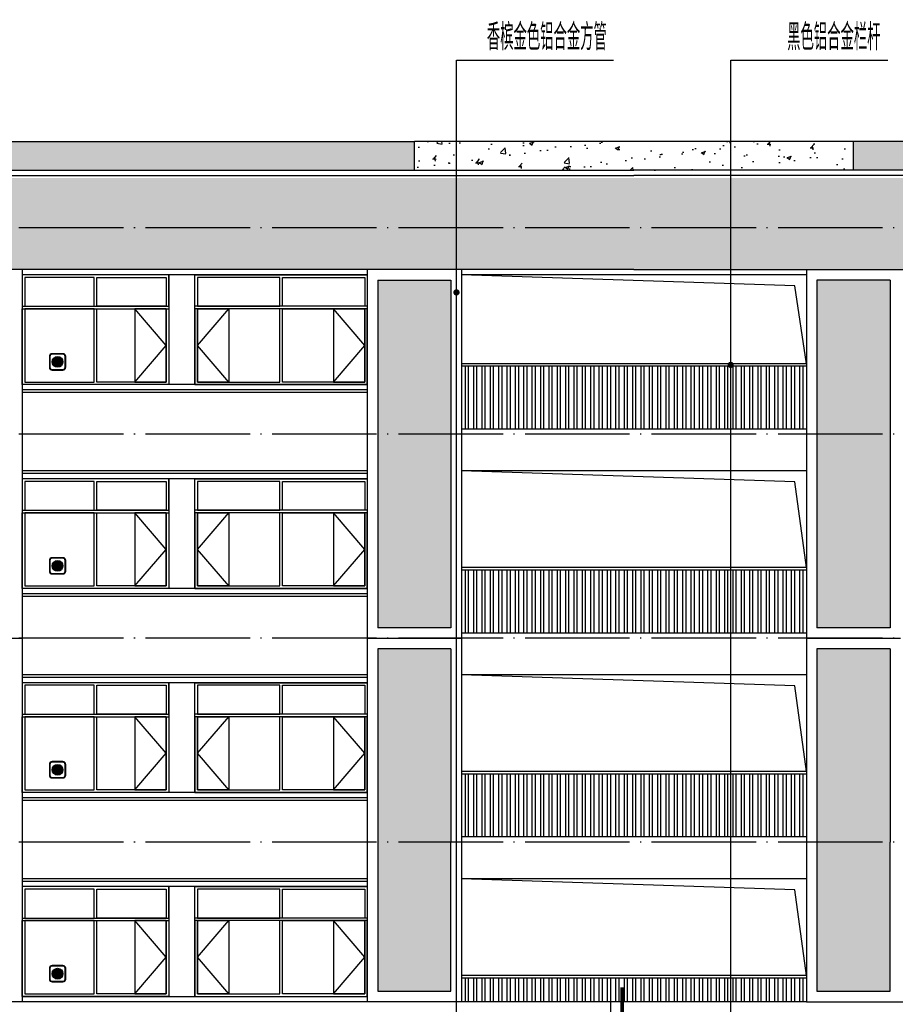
# Model space of a CAD drawing. Extents: x 1779708 to 7299578, y -1121471 to 88434.
# Tile 622 of 656: x 5690896 to 5707646, y -940782 to -921954. Entities that reach past the tile are written whole.
import ezdxf

# ---------------------------------------------------------------- set-up
doc = ezdxf.new("R2010")
doc.units = 0
doc.header["$LTSCALE"] = 1000
doc.header["$MEASUREMENT"] = 0
doc.linetypes.add('DOTE', pattern=[2.42, 2, -0.2, 0.02, -0.2])
doc.layers.get('0').update_dxf_attribs({"linetype": 'CONTINUOUS'})
for name, color, linetype in [('DIM_IDEN', 3, 'CONTINUOUS'), ('DIM_LEAD', 3, 'CONTINUOUS'), ('DOTE', 1, 'DOTE'), ('PUB_TEXT', 7, 'CONTINUOUS'), ('WINDOW', 2, 'CONTINUOUS'), ('建筑', 31, 'CONTINUOUS'), ('栏杆', 6, 'CONTINUOUS'), ('立面中线', 140, 'CONTINUOUS'), ('立面填充图例白', 7, 'CONTINUOUS'), ('立面粗线', 30, 'CONTINUOUS'), ('立面细线', 114, 'CONTINUOUS')]:
    doc.layers.add(name, color=color, linetype=linetype)
doc.styles.add('_TCH_DIM', font='SIMPLEX.shx', dxfattribs={"width": 0.7, "bigfont": 'GBCBIG.shx'})
pattern_1 = [(50, (534398.56, -3328.6), (819.83101, -71.725885), [85.725, -942.975]), (355, (534398.6, -3328.6), (-158.59272, 859.75489), [68.58, -754.38]), (100.451, (534466.9, -3334.6), (661.24126, 788.0251), [72.855, -801.405]), (46.1842, (534398.6, -3100), (1219.85568, -189.19048), [128.5875, -1414.4625]), (96.6356, (534500.2, -3115.8), (1068.31906, 1113.415), [109.2825, -1202.1075]), (351.184, (534398.6, -3100), (1068.32073, 1113.41303), [102.87, -1131.57]), (21, (534512.86, -3157.15), (682.26696, -460.19483), [85.725, -942.975]), (326, (534512.9, -3157.15), (278.10913, 828.84585), [68.58, -754.38]), (71.4514, (534569.7, -3195.5), (960.37421, 368.65286), [72.855, -801.405]), (37.5, (534398.56, -3328.6), (13.898715, 380.497675), [0, -745.236, 0, -765.81, 0, -757.2375]), (7.5, (534398.56, -3328.6), (300.68848, 450.812587), [0, -436.626, 0, -728.091, 0, -288.6075]), (327.5, (534143.67, -3328.6), (610.157678, -25.779348), [0, -285.75, 0, -891.54, 0, -1183.005]), (317.5, (534029.37, -3328.6), (666.581316, 114.41921), [0, -371.475, 0, -592.074, 0, -840.105])]

# ---------------------------------------------------------------- blocks, each defined once
blk = doc.blocks.new('b112')
at = {"layer": '建筑'}
h = blk.add_hatch(color=1, dxfattribs=at)
h.dxf.hatch_style = 1
edge = h.paths.add_edge_path()
edge.add_arc((2930760, 155416), 100, 0, 360)
for points in [[(2930660, 155266), (2930860, 155266, 0.414214), (2930910, 155316), (2930910, 155516, 0.414214), (2930860, 155566), (2930660, 155566, 0.414214), (2930610, 155516), (2930610, 155316, 0.414214)], [(2930660, 155276), (2930860, 155276, 0.414214), (2930900, 155316), (2930900, 155516, 0.414214), (2930860, 155556), (2930660, 155556, 0.414214), (2930620, 155516), (2930620, 155316, 0.414214)]]:
    blk.add_lwpolyline(points, format="xyb", close=True, dxfattribs=at)
at = {"layer": '建筑', "color": 1}
blk.add_circle((2930760, 155416), 100, dxfattribs=at)

msp = doc.modelspace()

# ---------------------------------------------------------------- hatches: boundary and pattern name
at = {"layer": '立面填充图例白'}
h = msp.add_hatch(dxfattribs=at)
h.set_pattern_fill('AR-CONC', color=0, scale=450, style=0)
h.set_pattern_definition(pattern_1)
h.paths.add_polyline_path([(5698446.1, -924281.9), (5665546.1, -924281.9), (5665546.1, -924831.9), (5698446.1, -924831.9)])
h = msp.add_hatch(dxfattribs=at)
h.set_pattern_fill('AR-CONC', color=0, scale=450, style=0)
h.set_pattern_definition(pattern_1)
h.paths.add_polyline_path([(5739746.1, -924281.9), (5706846.1, -924281.9), (5706846.1, -924831.9), (5739746.1, -924831.9)])
h = msp.add_hatch(dxfattribs=at)
h.set_pattern_fill('AR-CONC', color=0, scale=450, style=0)
h.set_pattern_definition([(50, (0, -3328.6), (819.83101, -71.725885), [85.725, -942.975]), (355, (0, -3328.6), (-158.59272, 859.75489), [68.58, -754.38]), (100.451, (68.3, -3334.6), (661.24126, 788.0251), [72.855, -801.405]), (46.1842, (0, -3100), (1219.85568, -189.19048), [128.5875, -1414.4625]), (96.6356, (101.7, -3115.8), (1068.31906, 1113.415), [109.2825, -1202.1075]), (351.184, (0, -3100), (1068.32073, 1113.41303), [102.87, -1131.57]), (21, (114.3, -3157.15), (682.26696, -460.19483), [85.725, -942.975]), (326, (114.3, -3157.15), (278.10913, 828.84585), [68.58, -754.38]), (71.4514, (171.16, -3195.5), (960.37421, 368.65286), [72.855, -801.405]), (37.5, (0, -3328.6), (13.898715, 380.497675), [0, -745.236, 0, -765.81, 0, -757.2375]), (7.5, (0, -3328.6), (300.68848, 450.812587), [0, -436.626, 0, -728.091, 0, -288.6075]), (327.5, (-254.9, -3328.6), (610.157678, -25.779348), [0, -285.75, 0, -891.54, 0, -1183.005]), (317.5, (-369.2, -3328.6), (666.581316, 114.41921), [0, -371.475, 0, -592.074, 0, -840.105])])
h.paths.add_polyline_path([(5664846.1, -924931.9), (5664246.1, -924931.9), (5664246.1, -925931.9), (5664846.1, -925931.9)])
h.paths.add_polyline_path([(5664846.1, -925931.9), (5664246.1, -925931.9), (5664246.1, -926731.9), (5664846.1, -926731.9)])
h.paths.add_polyline_path([(5698446.1, -924981.9), (5664846.1, -924981.9), (5664846.1, -926731.9), (5698446.1, -926731.9)])
h = msp.add_hatch(dxfattribs=at)
h.set_pattern_fill('AR-CONC', color=0, scale=450, style=0)
h.set_pattern_definition(pattern_1)
h.paths.add_polyline_path([(5740446.1, -926731.9), (5740446.1, -924981.9), (5698446.1, -924981.9), (5698446.1, -926731.9)])
at = {"layer": '立面细线'}
h = msp.add_hatch(dxfattribs=at)
h.set_pattern_fill('AR-CONC', color=256, scale=450, style=0)
h.set_pattern_definition(pattern_1)
h.paths.add_polyline_path([(5706846.1, -924281.9), (5698446.1, -924281.9), (5698446.1, -924831.9), (5702646.1, -924831.9), (5706846.1, -924831.9)])
h = msp.add_hatch(dxfattribs=at)
h.set_pattern_fill('圆形花纹', color=256, scale=100, style=0)
h.set_pattern_definition([(7e-15, (346478.07, -3253.6), (300, 150), [12, -288]), (90, (346409.07, -3184.6), (-150, 300), [12, -288]), (45, (346427.07, -3130.6), (2e-14, 299.9999995), [12.727922, -411.53614]), (45, (346532.07, -3235.6), (2e-14, 299.9999995), [12.727922, -411.53614]), (135, (346436.07, -3235.6), (-299.9999995, 2e-14), [12.727922, -411.53614]), (135, (346541.07, -3130.6), (-299.9999995, 2e-14), [12.727922, -411.53614]), (36.8698977, (346436.07, -3121.6), (300, 300), [15, -1485]), (36.8698977, (346520.07, -3244.6), (300, 300), [15, -1485]), (53.1301024, (346541.07, -3226.6), (-300, -300), [15, -1485]), (53.1301024, (346418.07, -3142.6), (-300, -300), [15, -1485]), (126.8698976, (346427.07, -3226.6), (-300, 300), [15, -1485]), (126.8698976, (346550.07, -3142.6), (-300, 300), [15, -1485]), (143.1301023, (346532.07, -3121.6), (-300, 300), [15, -1485]), (143.1301023, (346448.07, -3244.6), (-300, 300), [15, -1485]), (11.3099325, (346490.07, -3253.6), (299.9999992, 4e-07), [15.297058, -1514.4087]), (11.3099325, (346463.07, -3106.6), (299.9999992, 4e-07), [15.297058, -1514.4087]), (78.6900675, (346409.07, -3172.6), (4e-07, 299.9999992), [15.297058, -1514.4087]), (78.6900675, (346556.07, -3199.6), (4e-07, 299.9999992), [15.297058, -1514.4087]), (101.3099325, (346559.07, -3172.6), (-2e-08, -299.99999724), [15.297058, -1514.4087]), (101.3099325, (346412.07, -3199.6), (-2e-08, -299.99999724), [15.297058, -1514.4087]), (168.6900675, (346478.07, -3253.6), (-299.9999992, 4e-07), [15.297058, -1514.4087]), (168.6900675, (346505.07, -3106.6), (-299.9999992, 4e-07), [15.297058, -1514.4087]), (21.8014095, (346448.07, -3112.6), (599.9999998, 299.99999935), [16.155494, -1599.3939]), (21.8014095, (346505.07, -3250.6), (599.9999998, 299.99999935), [16.155494, -1599.3939]), (68.1985905, (346412.07, -3157.6), (-299.99999675, -599.9999933), [16.155494, -1599.3939]), (68.1985905, (346550.07, -3214.6), (-299.99999675, -599.9999933), [16.155494, -1599.3939]), (111.8014095, (346418.07, -3214.6), (-299.99999935, 599.9999998), [16.155494, -1599.3939]), (111.8014095, (346556.07, -3157.6), (-299.99999935, 599.9999998), [16.155494, -1599.3939]), (158.1985905, (346463.07, -3250.6), (-600.00000017, 299.9999984), [16.155494, -1599.3939]), (158.1985905, (346520.07, -3112.6), (-600.00000017, 299.9999984), [16.155494, -1599.3939])])
h.paths.add_polyline_path([(5697746.1, -933581.9), (5699146.1, -933581.9), (5699146.1, -926931.9), (5697746.1, -926931.9)])
h.paths.add_polyline_path([(5697746.1, -940529.7), (5699146.1, -940529.7), (5699146.1, -933984.1), (5697746.1, -933984.1)])
h = msp.add_hatch(dxfattribs=at)
h.set_pattern_fill('圆形花纹', color=256, scale=100, style=0)
h.set_pattern_definition([(7e-15, (354878.07, -3253.6), (300, 150), [12, -288]), (90, (354809.07, -3184.6), (-150, 300), [12, -288]), (45, (354827.07, -3130.6), (2e-14, 299.9999995), [12.727922, -411.53614]), (45, (354932.07, -3235.6), (2e-14, 299.9999995), [12.727922, -411.53614]), (135, (354836.07, -3235.6), (-299.9999995, 2e-14), [12.727922, -411.53614]), (135, (354941.07, -3130.6), (-299.9999995, 2e-14), [12.727922, -411.53614]), (36.8698977, (354836.07, -3121.6), (300, 300), [15, -1485]), (36.8698977, (354920.07, -3244.6), (300, 300), [15, -1485]), (53.1301024, (354941.07, -3226.6), (-300, -300), [15, -1485]), (53.1301024, (354818.07, -3142.6), (-300, -300), [15, -1485]), (126.8698976, (354827.07, -3226.6), (-300, 300), [15, -1485]), (126.8698976, (354950.07, -3142.6), (-300, 300), [15, -1485]), (143.1301023, (354932.07, -3121.6), (-300, 300), [15, -1485]), (143.1301023, (354848.07, -3244.6), (-300, 300), [15, -1485]), (11.3099325, (354890.07, -3253.6), (299.9999992, 4e-07), [15.297058, -1514.4087]), (11.3099325, (354863.07, -3106.6), (299.9999992, 4e-07), [15.297058, -1514.4087]), (78.6900675, (354809.07, -3172.6), (4e-07, 299.9999992), [15.297058, -1514.4087]), (78.6900675, (354956.07, -3199.6), (4e-07, 299.9999992), [15.297058, -1514.4087]), (101.3099325, (354959.07, -3172.6), (-2e-08, -299.99999724), [15.297058, -1514.4087]), (101.3099325, (354812.07, -3199.6), (-2e-08, -299.99999724), [15.297058, -1514.4087]), (168.6900675, (354878.07, -3253.6), (-299.9999992, 4e-07), [15.297058, -1514.4087]), (168.6900675, (354905.07, -3106.6), (-299.9999992, 4e-07), [15.297058, -1514.4087]), (21.8014095, (354848.07, -3112.6), (599.9999998, 299.99999935), [16.155494, -1599.3939]), (21.8014095, (354905.07, -3250.6), (599.9999998, 299.99999935), [16.155494, -1599.3939]), (68.1985905, (354812.07, -3157.6), (-299.99999675, -599.9999933), [16.155494, -1599.3939]), (68.1985905, (354950.07, -3214.6), (-299.99999675, -599.9999933), [16.155494, -1599.3939]), (111.8014095, (354818.07, -3214.6), (-299.99999935, 599.9999998), [16.155494, -1599.3939]), (111.8014095, (354956.07, -3157.6), (-299.99999935, 599.9999998), [16.155494, -1599.3939]), (158.1985905, (354863.07, -3250.6), (-600.00000017, 299.9999984), [16.155494, -1599.3939]), (158.1985905, (354920.07, -3112.6), (-600.00000017, 299.9999984), [16.155494, -1599.3939])])
h.paths.add_polyline_path([(5706146.1, -933581.9), (5707546.1, -933581.9), (5707546.1, -926931.9), (5706146.1, -926931.9)])
h.paths.add_polyline_path([(5706146.1, -940529.7), (5707546.1, -940529.7), (5707546.1, -933984.1), (5706146.1, -933984.1)])

# ---------------------------------------------------------------- linework, layer by layer
at = {"layer": 'DIM_IDEN'}
msp.add_line((5702196.1, -940455.5), (5702196.1, -952042.6), dxfattribs=at)
at = {"layer": 'DIM_IDEN', "const_width": 75}
msp.add_lwpolyline([(5702421.1, -940455.5), (5702421.1, -941205.5)], dxfattribs=at)
at = {"layer": 'DIM_LEAD'}
for p, q in [((5699251.3, -927168.3), (5699251.3, -922728.4)), ((5699251.3, -947830.2), (5699251.3, -922728.4)), ((5699251.3, -922728.4), (5702257, -922728.4)), ((5704496.6, -928554.5), (5704496.6, -922728.4)), ((5704496.6, -944159.4), (5704496.6, -922728.4)), ((5704496.6, -922728.4), (5707502.3, -922728.4))]:
    msp.add_line(p, q, dxfattribs=at)
at = {"layer": 'DIM_LEAD', "const_width": 60}
for points in [[(5699251.3, -927198.3, 1), (5699251.3, -927138.3, 1)], [(5704496.6, -928584.5, 1), (5704496.6, -928524.5, 1)]]:
    msp.add_lwpolyline(points, format="xyb", close=True, dxfattribs=at)
at = {"layer": 'DOTE'}
for p, q in [((5748542.7, -925931.9), (5658900.9, -925931.9)), ((5748542.7, -929881.9), (5658900.9, -929881.9)), ((5748542.7, -933781.9), (5658900.9, -933781.9)), ((5748542.7, -937681.9), (5658900.9, -937681.9))]:
    msp.add_line(p, q, dxfattribs=at)
at = {"layer": 'WINDOW'}
for points in [[(5690996.1, -927431.9), (5692321.1, -927431.9), (5692321.1, -926881.9), (5690996.1, -926881.9)], [(5693696.1, -927431.9), (5692371.1, -927431.9), (5692371.1, -926881.9), (5693696.1, -926881.9)], [(5694296.1, -927431.9), (5695871.1, -927431.9), (5695871.1, -926881.9), (5694296.1, -926881.9)], [(5697496.1, -927431.9), (5695921.1, -927431.9), (5695921.1, -926881.9), (5697496.1, -926881.9)], [(5690996.1, -928881.9), (5692321.1, -928881.9), (5692321.1, -927481.9), (5690996.1, -927481.9)], [(5693696.1, -928881.9), (5692371.1, -928881.9), (5692371.1, -927481.9), (5693696.1, -927481.9)], [(5694296.1, -928881.9), (5695871.1, -928881.9), (5695871.1, -927481.9), (5694296.1, -927481.9)], [(5697496.1, -928881.9), (5695921.1, -928881.9), (5695921.1, -927481.9), (5697496.1, -927481.9)], [(5690996.1, -931331.9), (5692321.1, -931331.9), (5692321.1, -930781.9), (5690996.1, -930781.9)], [(5693696.1, -931331.9), (5692371.1, -931331.9), (5692371.1, -930781.9), (5693696.1, -930781.9)], [(5694296.1, -931331.9), (5695871.1, -931331.9), (5695871.1, -930781.9), (5694296.1, -930781.9)], [(5697496.1, -931331.9), (5695921.1, -931331.9), (5695921.1, -930781.9), (5697496.1, -930781.9)], [(5690996.1, -932781.9), (5692321.1, -932781.9), (5692321.1, -931381.9), (5690996.1, -931381.9)], [(5693696.1, -932781.9), (5692371.1, -932781.9), (5692371.1, -931381.9), (5693696.1, -931381.9)], [(5694296.1, -932781.9), (5695871.1, -932781.9), (5695871.1, -931381.9), (5694296.1, -931381.9)], [(5697496.1, -932781.9), (5695921.1, -932781.9), (5695921.1, -931381.9), (5697496.1, -931381.9)], [(5690996.1, -935231.9), (5692321.1, -935231.9), (5692321.1, -934681.9), (5690996.1, -934681.9)], [(5693696.1, -935231.9), (5692371.1, -935231.9), (5692371.1, -934681.9), (5693696.1, -934681.9)], [(5694296.1, -935231.9), (5695871.1, -935231.9), (5695871.1, -934681.9), (5694296.1, -934681.9)], [(5697496.1, -935231.9), (5695921.1, -935231.9), (5695921.1, -934681.9), (5697496.1, -934681.9)], [(5690996.1, -936681.9), (5692321.1, -936681.9), (5692321.1, -935281.9), (5690996.1, -935281.9)], [(5693696.1, -936681.9), (5692371.1, -936681.9), (5692371.1, -935281.9), (5693696.1, -935281.9)], [(5694296.1, -936681.9), (5695871.1, -936681.9), (5695871.1, -935281.9), (5694296.1, -935281.9)], [(5697496.1, -936681.9), (5695921.1, -936681.9), (5695921.1, -935281.9), (5697496.1, -935281.9)], [(5690996.1, -939131.9), (5692321.1, -939131.9), (5692321.1, -938581.9), (5690996.1, -938581.9)], [(5693696.1, -939131.9), (5692371.1, -939131.9), (5692371.1, -938581.9), (5693696.1, -938581.9)], [(5694296.1, -939131.9), (5695871.1, -939131.9), (5695871.1, -938581.9), (5694296.1, -938581.9)], [(5697496.1, -939131.9), (5695921.1, -939131.9), (5695921.1, -938581.9), (5697496.1, -938581.9)], [(5690996.1, -940581.9), (5692321.1, -940581.9), (5692321.1, -939181.9), (5690996.1, -939181.9)], [(5693696.1, -940581.9), (5692371.1, -940581.9), (5692371.1, -939181.9), (5693696.1, -939181.9)], [(5694296.1, -940581.9), (5695871.1, -940581.9), (5695871.1, -939181.9), (5694296.1, -939181.9)], [(5697496.1, -940581.9), (5695921.1, -940581.9), (5695921.1, -939181.9), (5697496.1, -939181.9)]]:
    msp.add_lwpolyline(points, close=True, dxfattribs=at)
at = {"layer": '栏杆'}
for points in [[(5705946.1, -928531.9), (5705724.9, -927041.7), (5699346.1, -926831.9)], [(5705946.1, -928531.9), (5699346.1, -928531.9)], [(5705946.1, -928581.9), (5699346.1, -928581.9)], [(5699416.1, -928581.9), (5699416.1, -929781.9)], [(5699476.1, -928581.9), (5699476.1, -929781.9)], [(5699576.1, -928581.9), (5699576.1, -929781.9)], [(5699636.1, -928581.9), (5699636.1, -929781.9)], [(5699736.1, -928581.9), (5699736.1, -929781.9)], [(5699796.1, -928581.9), (5699796.1, -929781.9)], [(5699896.1, -928581.9), (5699896.1, -929781.9)], [(5699956.1, -928581.9), (5699956.1, -929781.9)], [(5700056.1, -928581.9), (5700056.1, -929781.9)], [(5700116.1, -928581.9), (5700116.1, -929781.9)], [(5700216.1, -928581.9), (5700216.1, -929781.9)], [(5700276.1, -928581.9), (5700276.1, -929781.9)], [(5700376.1, -928581.9), (5700376.1, -929781.9)], [(5700436.1, -928581.9), (5700436.1, -929781.9)], [(5700536.1, -928581.9), (5700536.1, -929781.9)], [(5700596.1, -928581.9), (5700596.1, -929781.9)], [(5700696.1, -928581.9), (5700696.1, -929781.9)], [(5700756.1, -928581.9), (5700756.1, -929781.9)], [(5700856.1, -928581.9), (5700856.1, -929781.9)], [(5700916.1, -928581.9), (5700916.1, -929781.9)], [(5701016.1, -928581.9), (5701016.1, -929781.9)], [(5701076.1, -928581.9), (5701076.1, -929781.9)], [(5701176.1, -928581.9), (5701176.1, -929781.9)], [(5701236.1, -928581.9), (5701236.1, -929781.9)], [(5701336.1, -928581.9), (5701336.1, -929781.9)], [(5701396.1, -928581.9), (5701396.1, -929781.9)], [(5701496.1, -928581.9), (5701496.1, -929781.9)], [(5701556.1, -928581.9), (5701556.1, -929781.9)], [(5701656.1, -928581.9), (5701656.1, -929781.9)], [(5701716.1, -928581.9), (5701716.1, -929781.9)], [(5701816.1, -928581.9), (5701816.1, -929781.9)], [(5701876.1, -928581.9), (5701876.1, -929781.9)], [(5701976.1, -928581.9), (5701976.1, -929781.9)], [(5702036.1, -928581.9), (5702036.1, -929781.9)], [(5702136.1, -928581.9), (5702136.1, -929781.9)], [(5702196.1, -928581.9), (5702196.1, -929781.9)], [(5702296.1, -928581.9), (5702296.1, -929781.9)], [(5702356.1, -928581.9), (5702356.1, -929781.9)], [(5702456.1, -928581.9), (5702456.1, -929781.9)], [(5702516.1, -928581.9), (5702516.1, -929781.9)], [(5702616.1, -928581.9), (5702616.1, -929781.9)], [(5702676.1, -928581.9), (5702676.1, -929781.9)], [(5702776.1, -928581.9), (5702776.1, -929781.9)], [(5702836.1, -928581.9), (5702836.1, -929781.9)], [(5702936.1, -928581.9), (5702936.1, -929781.9)], [(5702996.1, -928581.9), (5702996.1, -929781.9)], [(5703096.1, -928581.9), (5703096.1, -929781.9)], [(5703156.1, -928581.9), (5703156.1, -929781.9)], [(5703256.1, -928581.9), (5703256.1, -929781.9)], [(5703316.1, -928581.9), (5703316.1, -929781.9)], [(5703416.1, -928581.9), (5703416.1, -929781.9)], [(5703476.1, -928581.9), (5703476.1, -929781.9)], [(5703576.1, -928581.9), (5703576.1, -929781.9)], [(5703636.1, -928581.9), (5703636.1, -929781.9)], [(5703736.1, -928581.9), (5703736.1, -929781.9)], [(5703796.1, -928581.9), (5703796.1, -929781.9)], [(5703896.1, -928581.9), (5703896.1, -929781.9)], [(5703956.1, -928581.9), (5703956.1, -929781.9)], [(5704056.1, -928581.9), (5704056.1, -929781.9)], [(5704116.1, -928581.9), (5704116.1, -929781.9)], [(5704216.1, -928581.9), (5704216.1, -929781.9)], [(5704276.1, -928581.9), (5704276.1, -929781.9)], [(5704376.1, -928581.9), (5704376.1, -929781.9)], [(5704436.1, -928581.9), (5704436.1, -929781.9)], [(5704536.1, -928581.9), (5704536.1, -929781.9)], [(5704596.1, -928581.9), (5704596.1, -929781.9)], [(5704696.1, -928581.9), (5704696.1, -929781.9)], [(5704756.1, -928581.9), (5704756.1, -929781.9)], [(5704856.1, -928581.9), (5704856.1, -929781.9)], [(5704916.1, -928581.9), (5704916.1, -929781.9)], [(5705016.1, -928581.9), (5705016.1, -929781.9)], [(5705076.1, -928581.9), (5705076.1, -929781.9)], [(5705176.1, -928581.9), (5705176.1, -929781.9)], [(5705236.1, -928581.9), (5705236.1, -929781.9)], [(5705336.1, -928581.9), (5705336.1, -929781.9)], [(5705396.1, -928581.9), (5705396.1, -929781.9)], [(5705496.1, -928581.9), (5705496.1, -929781.9)], [(5705556.1, -928581.9), (5705556.1, -929781.9)], [(5705656.1, -928581.9), (5705656.1, -929781.9)], [(5705716.1, -928581.9), (5705716.1, -929781.9)], [(5705816.1, -928581.9), (5705816.1, -929781.9)], [(5705876.1, -928581.9), (5705876.1, -929781.9)], [(5705946.1, -932431.9), (5705724.9, -930791.7), (5699346.1, -930581.9)], [(5705946.1, -932431.9), (5699346.1, -932431.9)], [(5705946.1, -932481.9), (5699346.1, -932481.9)], [(5699416.1, -932481.9), (5699416.1, -933681.9)], [(5699476.1, -932481.9), (5699476.1, -933681.9)], [(5699576.1, -932481.9), (5699576.1, -933681.9)], [(5699636.1, -932481.9), (5699636.1, -933681.9)], [(5699736.1, -932481.9), (5699736.1, -933681.9)], [(5699796.1, -932481.9), (5699796.1, -933681.9)], [(5699896.1, -932481.9), (5699896.1, -933681.9)], [(5699956.1, -932481.9), (5699956.1, -933681.9)], [(5700056.1, -932481.9), (5700056.1, -933681.9)], [(5700116.1, -932481.9), (5700116.1, -933681.9)], [(5700216.1, -932481.9), (5700216.1, -933681.9)], [(5700276.1, -932481.9), (5700276.1, -933681.9)], [(5700376.1, -932481.9), (5700376.1, -933681.9)], [(5700436.1, -932481.9), (5700436.1, -933681.9)], [(5700536.1, -932481.9), (5700536.1, -933681.9)], [(5700596.1, -932481.9), (5700596.1, -933681.9)], [(5700696.1, -932481.9), (5700696.1, -933681.9)], [(5700756.1, -932481.9), (5700756.1, -933681.9)], [(5700856.1, -932481.9), (5700856.1, -933681.9)], [(5700916.1, -932481.9), (5700916.1, -933681.9)], [(5701016.1, -932481.9), (5701016.1, -933681.9)], [(5701076.1, -932481.9), (5701076.1, -933681.9)], [(5701176.1, -932481.9), (5701176.1, -933681.9)], [(5701236.1, -932481.9), (5701236.1, -933681.9)], [(5701336.1, -932481.9), (5701336.1, -933681.9)], [(5701396.1, -932481.9), (5701396.1, -933681.9)], [(5701496.1, -932481.9), (5701496.1, -933681.9)], [(5701556.1, -932481.9), (5701556.1, -933681.9)], [(5701656.1, -932481.9), (5701656.1, -933681.9)], [(5701716.1, -932481.9), (5701716.1, -933681.9)], [(5701816.1, -932481.9), (5701816.1, -933681.9)], [(5701876.1, -932481.9), (5701876.1, -933681.9)], [(5701976.1, -932481.9), (5701976.1, -933681.9)], [(5702036.1, -932481.9), (5702036.1, -933681.9)], [(5702136.1, -932481.9), (5702136.1, -933681.9)], [(5702196.1, -932481.9), (5702196.1, -933681.9)], [(5702296.1, -932481.9), (5702296.1, -933681.9)], [(5702356.1, -932481.9), (5702356.1, -933681.9)], [(5702456.1, -932481.9), (5702456.1, -933681.9)], [(5702516.1, -932481.9), (5702516.1, -933681.9)], [(5702616.1, -932481.9), (5702616.1, -933681.9)], [(5702676.1, -932481.9), (5702676.1, -933681.9)], [(5702776.1, -932481.9), (5702776.1, -933681.9)], [(5702836.1, -932481.9), (5702836.1, -933681.9)], [(5702936.1, -932481.9), (5702936.1, -933681.9)], [(5702996.1, -932481.9), (5702996.1, -933681.9)], [(5703096.1, -932481.9), (5703096.1, -933681.9)], [(5703156.1, -932481.9), (5703156.1, -933681.9)], [(5703256.1, -932481.9), (5703256.1, -933681.9)], [(5703316.1, -932481.9), (5703316.1, -933681.9)], [(5703416.1, -932481.9), (5703416.1, -933681.9)], [(5703476.1, -932481.9), (5703476.1, -933681.9)], [(5703576.1, -932481.9), (5703576.1, -933681.9)], [(5703636.1, -932481.9), (5703636.1, -933681.9)], [(5703736.1, -932481.9), (5703736.1, -933681.9)], [(5703796.1, -932481.9), (5703796.1, -933681.9)], [(5703896.1, -932481.9), (5703896.1, -933681.9)], [(5703956.1, -932481.9), (5703956.1, -933681.9)], [(5704056.1, -932481.9), (5704056.1, -933681.9)], [(5704116.1, -932481.9), (5704116.1, -933681.9)], [(5704216.1, -932481.9), (5704216.1, -933681.9)], [(5704276.1, -932481.9), (5704276.1, -933681.9)], [(5704376.1, -932481.9), (5704376.1, -933681.9)], [(5704436.1, -932481.9), (5704436.1, -933681.9)], [(5704536.1, -932481.9), (5704536.1, -933681.9)], [(5704596.1, -932481.9), (5704596.1, -933681.9)], [(5704696.1, -932481.9), (5704696.1, -933681.9)], [(5704756.1, -932481.9), (5704756.1, -933681.9)], [(5704856.1, -932481.9), (5704856.1, -933681.9)], [(5704916.1, -932481.9), (5704916.1, -933681.9)], [(5705016.1, -932481.9), (5705016.1, -933681.9)], [(5705076.1, -932481.9), (5705076.1, -933681.9)], [(5705176.1, -932481.9), (5705176.1, -933681.9)], [(5705236.1, -932481.9), (5705236.1, -933681.9)], [(5705336.1, -932481.9), (5705336.1, -933681.9)], [(5705396.1, -932481.9), (5705396.1, -933681.9)], [(5705496.1, -932481.9), (5705496.1, -933681.9)], [(5705556.1, -932481.9), (5705556.1, -933681.9)], [(5705656.1, -932481.9), (5705656.1, -933681.9)], [(5705716.1, -932481.9), (5705716.1, -933681.9)], [(5705816.1, -932481.9), (5705816.1, -933681.9)], [(5705876.1, -932481.9), (5705876.1, -933681.9)], [(5705946.1, -936331.9), (5705724.9, -934691.7), (5699346.1, -934481.9)], [(5705946.1, -936331.9), (5699346.1, -936331.9)], [(5705946.1, -936381.9), (5699346.1, -936381.9)], [(5699416.1, -936381.9), (5699416.1, -937581.9)], [(5699476.1, -936381.9), (5699476.1, -937581.9)], [(5699576.1, -936381.9), (5699576.1, -937581.9)], [(5699636.1, -936381.9), (5699636.1, -937581.9)], [(5699736.1, -936381.9), (5699736.1, -937581.9)], [(5699796.1, -936381.9), (5699796.1, -937581.9)], [(5699896.1, -936381.9), (5699896.1, -937581.9)], [(5699956.1, -936381.9), (5699956.1, -937581.9)], [(5700056.1, -936381.9), (5700056.1, -937581.9)], [(5700116.1, -936381.9), (5700116.1, -937581.9)], [(5700216.1, -936381.9), (5700216.1, -937581.9)], [(5700276.1, -936381.9), (5700276.1, -937581.9)], [(5700376.1, -936381.9), (5700376.1, -937581.9)], [(5700436.1, -936381.9), (5700436.1, -937581.9)], [(5700536.1, -936381.9), (5700536.1, -937581.9)], [(5700596.1, -936381.9), (5700596.1, -937581.9)], [(5700696.1, -936381.9), (5700696.1, -937581.9)], [(5700756.1, -936381.9), (5700756.1, -937581.9)], [(5700856.1, -936381.9), (5700856.1, -937581.9)], [(5700916.1, -936381.9), (5700916.1, -937581.9)], [(5701016.1, -936381.9), (5701016.1, -937581.9)], [(5701076.1, -936381.9), (5701076.1, -937581.9)], [(5701176.1, -936381.9), (5701176.1, -937581.9)], [(5701236.1, -936381.9), (5701236.1, -937581.9)], [(5701336.1, -936381.9), (5701336.1, -937581.9)], [(5701396.1, -936381.9), (5701396.1, -937581.9)], [(5701496.1, -936381.9), (5701496.1, -937581.9)], [(5701556.1, -936381.9), (5701556.1, -937581.9)], [(5701656.1, -936381.9), (5701656.1, -937581.9)], [(5701716.1, -936381.9), (5701716.1, -937581.9)], [(5701816.1, -936381.9), (5701816.1, -937581.9)], [(5701876.1, -936381.9), (5701876.1, -937581.9)], [(5701976.1, -936381.9), (5701976.1, -937581.9)], [(5702036.1, -936381.9), (5702036.1, -937581.9)], [(5702136.1, -936381.9), (5702136.1, -937581.9)], [(5702196.1, -936381.9), (5702196.1, -937581.9)], [(5702296.1, -936381.9), (5702296.1, -937581.9)], [(5702356.1, -936381.9), (5702356.1, -937581.9)], [(5702456.1, -936381.9), (5702456.1, -937581.9)], [(5702516.1, -936381.9), (5702516.1, -937581.9)], [(5702616.1, -936381.9), (5702616.1, -937581.9)], [(5702676.1, -936381.9), (5702676.1, -937581.9)], [(5702776.1, -936381.9), (5702776.1, -937581.9)], [(5702836.1, -936381.9), (5702836.1, -937581.9)], [(5702936.1, -936381.9), (5702936.1, -937581.9)], [(5702996.1, -936381.9), (5702996.1, -937581.9)], [(5703096.1, -936381.9), (5703096.1, -937581.9)], [(5703156.1, -936381.9), (5703156.1, -937581.9)], [(5703256.1, -936381.9), (5703256.1, -937581.9)], [(5703316.1, -936381.9), (5703316.1, -937581.9)], [(5703416.1, -936381.9), (5703416.1, -937581.9)], [(5703476.1, -936381.9), (5703476.1, -937581.9)], [(5703576.1, -936381.9), (5703576.1, -937581.9)], [(5703636.1, -936381.9), (5703636.1, -937581.9)], [(5703736.1, -936381.9), (5703736.1, -937581.9)], [(5703796.1, -936381.9), (5703796.1, -937581.9)], [(5703896.1, -936381.9), (5703896.1, -937581.9)], [(5703956.1, -936381.9), (5703956.1, -937581.9)], [(5704056.1, -936381.9), (5704056.1, -937581.9)], [(5704116.1, -936381.9), (5704116.1, -937581.9)], [(5704216.1, -936381.9), (5704216.1, -937581.9)], [(5704276.1, -936381.9), (5704276.1, -937581.9)], [(5704376.1, -936381.9), (5704376.1, -937581.9)], [(5704436.1, -936381.9), (5704436.1, -937581.9)], [(5704536.1, -936381.9), (5704536.1, -937581.9)], [(5704596.1, -936381.9), (5704596.1, -937581.9)], [(5704696.1, -936381.9), (5704696.1, -937581.9)], [(5704756.1, -936381.9), (5704756.1, -937581.9)], [(5704856.1, -936381.9), (5704856.1, -937581.9)], [(5704916.1, -936381.9), (5704916.1, -937581.9)], [(5705016.1, -936381.9), (5705016.1, -937581.9)], [(5705076.1, -936381.9), (5705076.1, -937581.9)], [(5705176.1, -936381.9), (5705176.1, -937581.9)], [(5705236.1, -936381.9), (5705236.1, -937581.9)], [(5705336.1, -936381.9), (5705336.1, -937581.9)], [(5705396.1, -936381.9), (5705396.1, -937581.9)], [(5705496.1, -936381.9), (5705496.1, -937581.9)], [(5705556.1, -936381.9), (5705556.1, -937581.9)], [(5705656.1, -936381.9), (5705656.1, -937581.9)], [(5705716.1, -936381.9), (5705716.1, -937581.9)], [(5705816.1, -936381.9), (5705816.1, -937581.9)], [(5705876.1, -936381.9), (5705876.1, -937581.9)], [(5705946.1, -940231.9), (5705724.9, -938591.7), (5699346.1, -938381.9)], [(5705946.1, -940231.9), (5699346.1, -940231.9)], [(5705946.1, -940281.9), (5699346.1, -940281.9)], [(5699416.1, -940281.9), (5699416.1, -940731.9)], [(5699476.1, -940281.9), (5699476.1, -940731.9)], [(5699576.1, -940281.9), (5699576.1, -940731.9)], [(5699636.1, -940281.9), (5699636.1, -940731.9)], [(5699736.1, -940281.9), (5699736.1, -940731.9)], [(5699796.1, -940281.9), (5699796.1, -940731.9)], [(5699896.1, -940281.9), (5699896.1, -940731.9)], [(5699956.1, -940281.9), (5699956.1, -940731.9)], [(5700056.1, -940281.9), (5700056.1, -940731.9)], [(5700116.1, -940281.9), (5700116.1, -940731.9)], [(5700216.1, -940281.9), (5700216.1, -940731.9)], [(5700276.1, -940281.9), (5700276.1, -940731.9)], [(5700376.1, -940281.9), (5700376.1, -940731.9)], [(5700436.1, -940281.9), (5700436.1, -940731.9)], [(5700536.1, -940281.9), (5700536.1, -940731.9)], [(5700596.1, -940281.9), (5700596.1, -940731.9)], [(5700696.1, -940281.9), (5700696.1, -940731.9)], [(5700756.1, -940281.9), (5700756.1, -940731.9)], [(5700856.1, -940281.9), (5700856.1, -940731.9)], [(5700916.1, -940281.9), (5700916.1, -940731.9)], [(5701016.1, -940281.9), (5701016.1, -940731.9)], [(5701076.1, -940281.9), (5701076.1, -940731.9)], [(5701176.1, -940281.9), (5701176.1, -940731.9)], [(5701236.1, -940281.9), (5701236.1, -940731.9)], [(5701336.1, -940281.9), (5701336.1, -940731.9)], [(5701396.1, -940281.9), (5701396.1, -940731.9)], [(5701496.1, -940281.9), (5701496.1, -940731.9)], [(5701556.1, -940281.9), (5701556.1, -940731.9)], [(5701656.1, -940281.9), (5701656.1, -940731.9)], [(5701716.1, -940281.9), (5701716.1, -940731.9)], [(5701816.1, -940281.9), (5701816.1, -940731.9)], [(5701876.1, -940281.9), (5701876.1, -940731.9)], [(5701976.1, -940281.9), (5701976.1, -940731.9)], [(5702036.1, -940281.9), (5702036.1, -940731.9)], [(5702136.1, -940281.9), (5702136.1, -940731.9)], [(5702196.1, -940281.9), (5702196.1, -940731.9)], [(5702296.1, -940281.9), (5702296.1, -940731.9)], [(5702356.1, -940281.9), (5702356.1, -940731.9)], [(5702456.1, -940281.9), (5702456.1, -940731.9)], [(5702516.1, -940281.9), (5702516.1, -940731.9)], [(5702616.1, -940281.9), (5702616.1, -940731.9)], [(5702676.1, -940281.9), (5702676.1, -940731.9)], [(5702776.1, -940281.9), (5702776.1, -940731.9)], [(5702836.1, -940281.9), (5702836.1, -940731.9)], [(5702936.1, -940281.9), (5702936.1, -940731.9)], [(5702996.1, -940281.9), (5702996.1, -940731.9)], [(5703096.1, -940281.9), (5703096.1, -940731.9)], [(5703156.1, -940281.9), (5703156.1, -940731.9)], [(5703256.1, -940281.9), (5703256.1, -940731.9)], [(5703316.1, -940281.9), (5703316.1, -940731.9)], [(5703416.1, -940281.9), (5703416.1, -940731.9)], [(5703476.1, -940281.9), (5703476.1, -940731.9)], [(5703576.1, -940281.9), (5703576.1, -940731.9)], [(5703636.1, -940281.9), (5703636.1, -940731.9)], [(5703736.1, -940281.9), (5703736.1, -940731.9)], [(5703796.1, -940281.9), (5703796.1, -940731.9)], [(5703896.1, -940281.9), (5703896.1, -940731.9)], [(5703956.1, -940281.9), (5703956.1, -940731.9)], [(5704056.1, -940281.9), (5704056.1, -940731.9)], [(5704116.1, -940281.9), (5704116.1, -940731.9)], [(5704216.1, -940281.9), (5704216.1, -940731.9)], [(5704276.1, -940281.9), (5704276.1, -940731.9)], [(5704376.1, -940281.9), (5704376.1, -940731.9)], [(5704436.1, -940281.9), (5704436.1, -940731.9)], [(5704536.1, -940281.9), (5704536.1, -940731.9)], [(5704596.1, -940281.9), (5704596.1, -940731.9)], [(5704696.1, -940281.9), (5704696.1, -940731.9)], [(5704756.1, -940281.9), (5704756.1, -940731.9)], [(5704856.1, -940281.9), (5704856.1, -940731.9)], [(5704916.1, -940281.9), (5704916.1, -940731.9)], [(5705016.1, -940281.9), (5705016.1, -940731.9)], [(5705076.1, -940281.9), (5705076.1, -940731.9)], [(5705176.1, -940281.9), (5705176.1, -940731.9)], [(5705236.1, -940281.9), (5705236.1, -940731.9)], [(5705336.1, -940281.9), (5705336.1, -940731.9)], [(5705396.1, -940281.9), (5705396.1, -940731.9)], [(5705496.1, -940281.9), (5705496.1, -940731.9)], [(5705556.1, -940281.9), (5705556.1, -940731.9)], [(5705656.1, -940281.9), (5705656.1, -940731.9)], [(5705716.1, -940281.9), (5705716.1, -940731.9)], [(5705816.1, -940281.9), (5705816.1, -940731.9)], [(5705876.1, -940281.9), (5705876.1, -940731.9)]]:
    msp.add_lwpolyline(points, dxfattribs=at)
at = {"layer": '立面中线'}
for points in [[(5665546.1, -924281.9), (5698446.1, -924281.9)], [(5698446.1, -924831.9), (5698446.1, -924281.9)], [(5739746.1, -924281.9), (5706846.1, -924281.9)], [(5706846.1, -924831.9), (5706846.1, -924281.9)], [(5697546.1, -926831.9), (5690946.1, -926831.9)], [(5693746.1, -926831.9), (5693746.1, -928931.9)], [(5693746.1, -926831.9), (5693746.1, -928931.9)], [(5694246.1, -928931.9), (5694246.1, -926831.9)], [(5694246.1, -928931.9), (5694246.1, -926831.9)], [(5697546.1, -928931.9), (5690946.1, -928931.9)], [(5697546.1, -929031.9), (5690946.1, -929031.9)], [(5697546.1, -929081.9), (5690946.1, -929081.9)], [(5697546.1, -930581.9), (5690946.1, -930581.9)], [(5697546.1, -930631.9), (5690946.1, -930631.9)], [(5697546.1, -930731.9), (5690946.1, -930731.9)], [(5693746.1, -930731.9), (5693746.1, -932831.9)], [(5693746.1, -930731.9), (5693746.1, -932831.9)], [(5694246.1, -932831.9), (5694246.1, -930731.9)], [(5694246.1, -932831.9), (5694246.1, -930731.9)], [(5697546.1, -932831.9), (5690946.1, -932831.9)], [(5697546.1, -932931.9), (5690946.1, -932931.9)], [(5697546.1, -932981.9), (5690946.1, -932981.9)], [(5697546.1, -934481.9), (5690946.1, -934481.9)], [(5697546.1, -934531.9), (5690946.1, -934531.9)], [(5697546.1, -934631.9), (5690946.1, -934631.9)], [(5693746.1, -934631.9), (5693746.1, -936731.9)], [(5693746.1, -934631.9), (5693746.1, -936731.9)], [(5694246.1, -936731.9), (5694246.1, -934631.9)], [(5694246.1, -936731.9), (5694246.1, -934631.9)], [(5697546.1, -936731.9), (5690946.1, -936731.9)], [(5697546.1, -936831.9), (5690946.1, -936831.9)], [(5697546.1, -936881.9), (5690946.1, -936881.9)], [(5697546.1, -938381.9), (5690946.1, -938381.9)], [(5697546.1, -938431.9), (5690946.1, -938431.9)], [(5697546.1, -938531.9), (5690946.1, -938531.9)], [(5693746.1, -938531.9), (5693746.1, -940631.9)], [(5693746.1, -938531.9), (5693746.1, -940631.9)], [(5694246.1, -940631.9), (5694246.1, -938531.9)], [(5694246.1, -940631.9), (5694246.1, -938531.9)], [(5690946.1, -940631.9), (5697546.1, -940631.9)]]:
    msp.add_lwpolyline(points, dxfattribs=at)
for points in [[(5690946.1, -927431.9), (5693746.1, -927431.9), (5693746.1, -926831.9), (5690946.1, -926831.9)], [(5694246.1, -926831.9), (5697546.1, -926831.9), (5697546.1, -927431.9), (5694246.1, -927431.9)], [(5690946.1, -927481.9), (5693746.1, -927481.9), (5693746.1, -928931.9), (5690946.1, -928931.9)], [(5694246.1, -928931.9), (5697546.1, -928931.9), (5697546.1, -927481.9), (5694246.1, -927481.9)], [(5690946.1, -931331.9), (5693746.1, -931331.9), (5693746.1, -930731.9), (5690946.1, -930731.9)], [(5694246.1, -930731.9), (5697546.1, -930731.9), (5697546.1, -931331.9), (5694246.1, -931331.9)], [(5690946.1, -931381.9), (5693746.1, -931381.9), (5693746.1, -932831.9), (5690946.1, -932831.9)], [(5694246.1, -932831.9), (5697546.1, -932831.9), (5697546.1, -931381.9), (5694246.1, -931381.9)], [(5690946.1, -935231.9), (5693746.1, -935231.9), (5693746.1, -934631.9), (5690946.1, -934631.9)], [(5694246.1, -934631.9), (5697546.1, -934631.9), (5697546.1, -935231.9), (5694246.1, -935231.9)], [(5690946.1, -935281.9), (5693746.1, -935281.9), (5693746.1, -936731.9), (5690946.1, -936731.9)], [(5694246.1, -936731.9), (5697546.1, -936731.9), (5697546.1, -935281.9), (5694246.1, -935281.9)], [(5690946.1, -939131.9), (5693746.1, -939131.9), (5693746.1, -938531.9), (5690946.1, -938531.9)], [(5694246.1, -938531.9), (5697546.1, -938531.9), (5697546.1, -939131.9), (5694246.1, -939131.9)], [(5690946.1, -939181.9), (5693746.1, -939181.9), (5693746.1, -940631.9), (5690946.1, -940631.9)], [(5694246.1, -940631.9), (5697546.1, -940631.9), (5697546.1, -939181.9), (5694246.1, -939181.9)]]:
    msp.add_lwpolyline(points, close=True, dxfattribs=at)
at = {"layer": '立面粗线'}
for points in [[(5664146.1, -924831.9), (5702646.1, -924831.9)], [(5740546.1, -924831.9), (5702646.1, -924831.9)], [(5664146.1, -924931.9), (5702646.1, -924931.9)], [(5740546.1, -924931.9), (5702646.1, -924931.9)], [(5702646.1, -926731.9), (5664246.1, -926731.9)], [(5690946.1, -926731.9), (5690946.1, -929881.9)], [(5697546.1, -926731.9), (5697546.1, -929881.9)], [(5699346.1, -926731.9), (5699346.1, -929881.9)], [(5702646.1, -926731.9), (5739646.1, -926731.9)], [(5705946.1, -926731.9), (5705946.1, -929881.9)], [(5697746.1, -926931.9), (5697746.1, -929881.9)], [(5697746.1, -926931.9), (5699146.1, -926931.9)], [(5699146.1, -926931.9), (5699146.1, -929881.9)], [(5706146.1, -926931.9), (5706146.1, -929881.9)], [(5707546.1, -926931.9), (5706146.1, -926931.9)], [(5707546.1, -926931.9), (5707546.1, -929881.9)], [(5690946.1, -929881.9), (5690946.1, -933781.9)], [(5697546.1, -929881.9), (5697546.1, -933781.9)], [(5697746.1, -929881.9), (5697746.1, -933581.9)], [(5699146.1, -929881.9), (5699146.1, -933581.9)], [(5699346.1, -929881.9), (5699346.1, -933781.9)], [(5705946.1, -929881.9), (5705946.1, -933781.9)], [(5706146.1, -929881.9), (5706146.1, -933581.9)], [(5707546.1, -929881.9), (5707546.1, -933581.9)], [(5699146.1, -933581.9), (5697746.1, -933581.9)], [(5707546.1, -933581.9), (5706146.1, -933581.9)], [(5689146.1, -933781.9), (5690946.1, -933781.9)], [(5690946.1, -933781.9), (5690946.1, -937681.9)], [(5697546.1, -933781.9), (5697546.1, -937681.9)], [(5697546.1, -933781.9), (5699346.1, -933781.9)], [(5699346.1, -933781.9), (5699346.1, -937681.9)], [(5705946.1, -933781.9), (5705946.1, -937681.9)], [(5705946.1, -933781.9), (5707746.1, -933781.9)], [(5697746.1, -933984.1), (5697746.1, -937681.9)], [(5699146.1, -933984.1), (5697746.1, -933984.1)], [(5699146.1, -933984.1), (5699146.1, -937681.9)], [(5706146.1, -933984.1), (5706146.1, -937681.9)], [(5707546.1, -933984.1), (5706146.1, -933984.1)], [(5707546.1, -933984.1), (5707546.1, -937681.9)], [(5690946.1, -937681.9), (5690946.1, -940731.9)], [(5697546.1, -937681.9), (5697546.1, -940731.9)], [(5697746.1, -937681.9), (5697746.1, -940529.7), (5699146.1, -940529.7), (5699146.1, -937681.9)], [(5699346.1, -937681.9), (5699346.1, -940731.9)], [(5705946.1, -937681.9), (5705946.1, -940731.9)], [(5706146.1, -937681.9), (5706146.1, -940529.7), (5707546.1, -940529.7), (5707546.1, -937681.9)], [(5699346.1, -940731.9), (5664246.1, -940731.9)], [(5705946.1, -940731.9), (5699346.1, -940731.9)], [(5705946.1, -940731.9), (5739646.1, -940731.9)]]:
    msp.add_lwpolyline(points, dxfattribs=at)
at = {"layer": '立面细线'}
for points in [[(5706846.1, -924281.9), (5698446.1, -924281.9)], [(5705946.1, -926831.9), (5699346.1, -926831.9)], [(5693096.1, -928881.9), (5693696.1, -928881.9), (5693696.1, -927481.9), (5693096.1, -927481.9), (5693096.1, -928881.9), (5693696.1, -928181.9), (5693096.1, -927481.9)], [(5694896.1, -928881.9), (5694296.1, -928881.9), (5694296.1, -927481.9), (5694896.1, -927481.9), (5694896.1, -928881.9), (5694296.1, -928181.9), (5694896.1, -927481.9)], [(5696896.1, -928881.9), (5697496.1, -928881.9), (5697496.1, -927481.9), (5696896.1, -927481.9), (5696896.1, -928881.9), (5697496.1, -928181.9), (5696896.1, -927481.9)], [(5705946.1, -929781.9), (5699346.1, -929781.9)], [(5705946.1, -930581.9), (5699346.1, -930581.9)], [(5693096.1, -932781.9), (5693696.1, -932781.9), (5693696.1, -931381.9), (5693096.1, -931381.9), (5693096.1, -932781.9), (5693696.1, -932081.9), (5693096.1, -931381.9)], [(5694896.1, -932781.9), (5694296.1, -932781.9), (5694296.1, -931381.9), (5694896.1, -931381.9), (5694896.1, -932781.9), (5694296.1, -932081.9), (5694896.1, -931381.9)], [(5696896.1, -932781.9), (5697496.1, -932781.9), (5697496.1, -931381.9), (5696896.1, -931381.9), (5696896.1, -932781.9), (5697496.1, -932081.9), (5696896.1, -931381.9)], [(5705946.1, -933681.9), (5699346.1, -933681.9)], [(5705946.1, -934481.9), (5699346.1, -934481.9)], [(5693096.1, -936681.9), (5693696.1, -936681.9), (5693696.1, -935281.9), (5693096.1, -935281.9), (5693096.1, -936681.9), (5693696.1, -935981.9), (5693096.1, -935281.9)], [(5694896.1, -936681.9), (5694296.1, -936681.9), (5694296.1, -935281.9), (5694896.1, -935281.9), (5694896.1, -936681.9), (5694296.1, -935981.9), (5694896.1, -935281.9)], [(5696896.1, -936681.9), (5697496.1, -936681.9), (5697496.1, -935281.9), (5696896.1, -935281.9), (5696896.1, -936681.9), (5697496.1, -935981.9), (5696896.1, -935281.9)], [(5705946.1, -937581.9), (5699346.1, -937581.9)], [(5705946.1, -938381.9), (5699346.1, -938381.9)], [(5693096.1, -940581.9), (5693696.1, -940581.9), (5693696.1, -939181.9), (5693096.1, -939181.9), (5693096.1, -940581.9), (5693696.1, -939881.9), (5693096.1, -939181.9)], [(5694896.1, -940581.9), (5694296.1, -940581.9), (5694296.1, -939181.9), (5694896.1, -939181.9), (5694896.1, -940581.9), (5694296.1, -939881.9), (5694896.1, -939181.9)], [(5696896.1, -940581.9), (5697496.1, -940581.9), (5697496.1, -939181.9), (5696896.1, -939181.9), (5696896.1, -940581.9), (5697496.1, -939881.9), (5696896.1, -939181.9)]]:
    msp.add_lwpolyline(points, dxfattribs=at)

# ---------------------------------------------------------------- block references
at = {"color": 253, "xscale": 1.036800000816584, "yscale": 1.036800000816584, "zscale": 1.036800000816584}
for p in [(2653008.8, -1089632.6, 0), (2653008.8, -1093532.6, 0), (2653008.8, -1097432.6, 0), (2653008.8, -1101332.6, 0)]:
    msp.add_blockref('b112', p, dxfattribs=at)

# ---------------------------------------------------------------- texts
at = {"layer": 'PUB_TEXT', "color": 7, "style": '_TCH_DIM', "width": 0.7}
for s, p in [('香槟金色铝合金方管', (5699832, -922537.4)), ('黑色铝合金栏杆', (5705577.6, -922537.4))]:
    msp.add_text(s, height=506.38, dxfattribs=at).set_placement(p)

doc.saveas('drawing.dxf')
